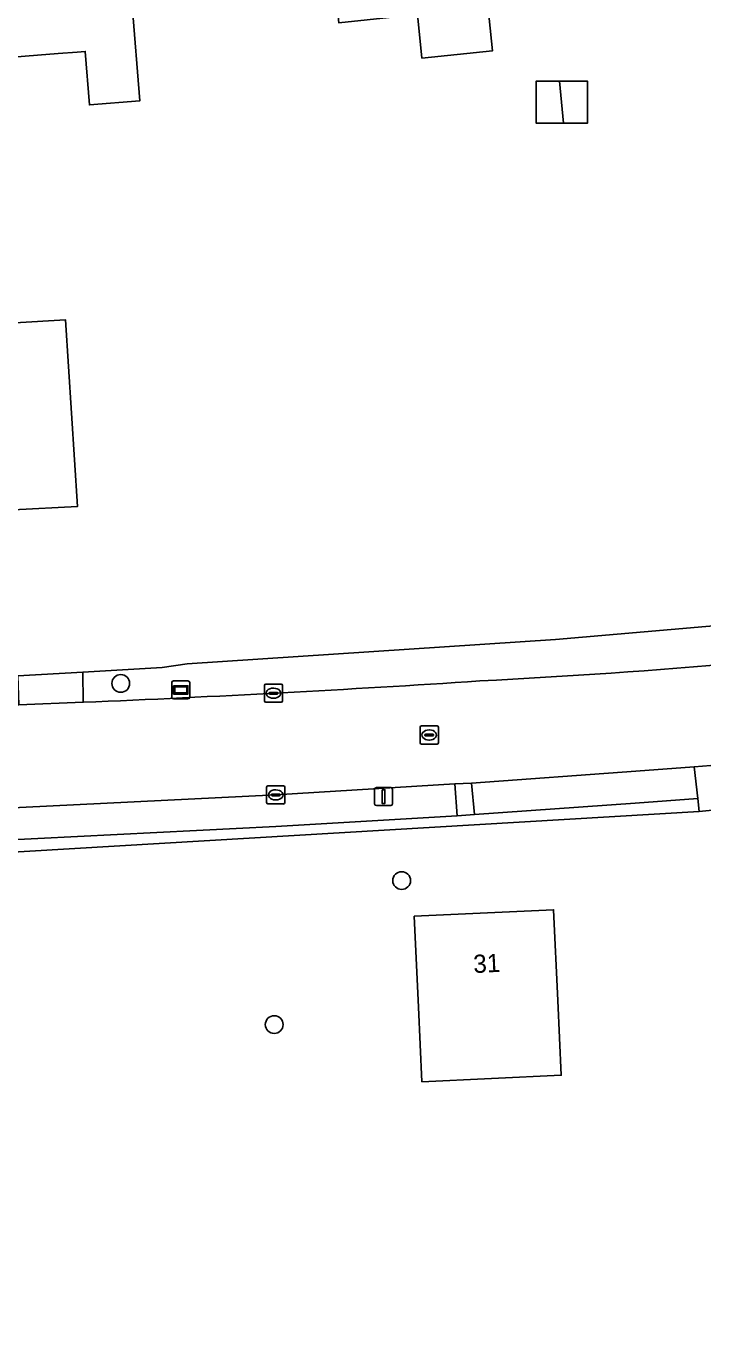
# Model space of a CAD drawing. Extents: x 162661 to 163484, y 380247 to 381230.
# Drawn here: x 163128.5 to 163165.7, y 380682.7 to 380754.9 of the extents above; entities that cross this region are included whole.
import ezdxf

# ---------------------------------------------------------------- set-up
doc = ezdxf.new("R2010")
doc.units = 0
for name, color, linetype in [('IMGEO_Boom', 7, 'Continuous'), ('IMGEO_Erf', 7, 'Continuous'), ('IMGEO_Groenvoorziening', 7, 'Continuous'), ('IMGEO_Kolk', 7, 'Continuous'), ('IMGEO_Lichtmast', 7, 'Continuous'), ('IMGEO_Pand', 7, 'Continuous'), ('IMGEO_Pand_nummerreeks', 7, 'Continuous'), ('IMGEO_Pand_vergunning_verleend', 7, 'Continuous'), ('IMGEO_Parkeervlak_halfverhard', 7, 'Continuous'), ('IMGEO_Rijbaan_lokaal_gesloten', 7, 'Continuous'), ('IMGEO_Rioolput', 7, 'Continuous'), ('IMGEO_Voetpad_open', 7, 'Continuous'), ('IMGEO_Wegwijzer', 7, 'Continuous')]:
    doc.layers.add(name, color=color, linetype=linetype)

msp = doc.modelspace()

# ---------------------------------------------------------------- linework, layer by layer
at = {"layer": 'IMGEO_Boom'}
for centre in [(163133.701, 380718.767), (163149.161, 380707.918), (163142.148, 380699.996)]:
    msp.add_circle(centre, 0.489, dxfattribs=at)
at = {"layer": 'IMGEO_Erf'}
for points in [[(163134.745, 380750.815), (163131.983, 380750.596), (163131.749, 380753.541), (163131.296, 380753.505), (163130.265, 380753.423), (163123.198, 380752.863), (163123.084, 380754.308), (163122.884, 380756.841), (163118.577, 380756.5), (163118.388, 380756.485), (163118.032, 380760.981), (163116.527, 380760.862), (163116.243, 380764.451), (163117.749, 380764.571), (163117.662, 380765.585), (163122.247, 380765.936), (163122.326, 380764.93), (163125.816, 380765.207), (163126.173, 380760.722), (163129.663, 380760.999), (163133.909, 380761.336)], [(163159.381, 380749.588), (163158.064, 380749.588), (163156.572, 380749.588), (163156.572, 380751.909), (163157.848, 380751.909), (163159.381, 380751.909)], [(163131.327, 380728.502), (163127.782, 380728.314), (163127.842, 380727.316), (163126.883, 380727.258), (163127.062, 380723.764), (163118.939, 380723.353), (163118.875, 380724.329), (163117.376, 380724.258), (163117.206, 380727.864), (163118.733, 380727.955), (163118.518, 380731.472), (163124.028, 380731.809), (163123.784, 380735.802), (163125.222, 380735.89), (163125.067, 380738.436), (163130.657, 380738.778)], [(163157.755, 380701.323), (163157.947, 380697.204), (163150.274, 380696.846), (163150.083, 380700.958), (163149.85, 380705.96), (163157.522, 380706.317)]]:
    msp.add_lwpolyline(points, close=True, dxfattribs=at)
for points in [[(163115.742, 380718.494), (163128.04, 380719.186), (163131.621, 380719.387), (163135.984, 380719.633), (163137.35, 380719.841), (163157.635, 380721.186), (163182.017, 380723.287), (163183.053, 380723.421), (163188.671, 380724.124), (163189.558, 380724.32), (163194.057, 380725.17), (163197.047, 380725.735), (163198.427, 380725.996), (163201.962, 380726.664), (163212.56, 380729.181)], [(163169.175, 380712.083), (163165.538, 380711.722), (163118.769, 380708.949), (163114.577, 380708.178), (163114.12, 380705.969), (163115.857, 380683.956), (163117.643, 380664.6), (163117.707, 380663.313), (163117.885, 380659.75), (163116.14, 380660.353), (163114.938, 380658.973), (163115.539, 380658.257), (163116.937, 380656.59), (163121.165, 380651.709), (163126.069, 380600.194)]]:
    msp.add_lwpolyline(points, dxfattribs=at)
at = {"layer": 'IMGEO_Groenvoorziening'}
for points in [[(163182.318, 380721.48), (163182.017, 380723.287), (163157.635, 380721.186), (163137.35, 380719.841), (163135.984, 380719.633), (163131.621, 380719.387), (163131.643, 380717.729)], [(163115.857, 380683.956), (163114.12, 380705.969), (163114.577, 380708.178), (163118.769, 380708.949), (163165.538, 380711.722), (163165.457, 380712.44), (163162.021, 380712.179), (163153.17, 380711.561), (163152.219, 380711.484), (163142.245, 380710.899), (163120.382, 380709.791), (163119.45, 380709.752), (163117.031, 380709.623), (163116.953, 380711.361), (163115.709, 380711.284), (163115.715, 380711.141), (163114.917, 380711.042)]]:
    msp.add_lwpolyline(points, dxfattribs=at)
for centre, radius, start, end in [((163135.125, 381087.021), 368.575, 272.85295, 277.35645), ((163094.024, 381620.626), 903.681, 272.385816, 273.77174)]:
    msp.add_arc(centre, radius, start, end, dxfattribs=at)
at = {"layer": 'IMGEO_Kolk'}
for p, q in [((163141.607, 380717.8), (163141.607, 380718.652)), ((163141.682, 380718.726), (163142.534, 380718.726)), ((163141.866, 380718.22), (163141.866, 380718.232)), ((163142.304, 380718.183), (163141.906, 380718.183)), ((163141.909, 380718.269), (163142.307, 380718.269)), ((163142.095, 380718.506), (163142.12, 380718.506)), ((163142.35, 380718.232), (163142.35, 380718.22)), ((163142.608, 380718.652), (163142.608, 380717.8)), ((163142.534, 380717.726), (163141.682, 380717.726)), ((163142.118, 380717.946), (163142.093, 380717.946)), ((163141.806, 380713.132), (163142.658, 380713.132)), ((163141.731, 380712.206), (163141.731, 380713.058)), ((163141.99, 380712.626), (163141.99, 380712.638)), ((163142.428, 380712.589), (163142.03, 380712.589)), ((163142.033, 380712.675), (163142.431, 380712.675)), ((163142.219, 380712.912), (163142.244, 380712.912)), ((163142.474, 380712.638), (163142.474, 380712.626)), ((163142.732, 380713.058), (163142.732, 380712.206)), ((163142.658, 380712.132), (163141.806, 380712.132)), ((163142.242, 380712.352), (163142.217, 380712.352))]:
    msp.add_line(p, q, dxfattribs=at)
for points in [[(163141.607, 380717.8), (163141.607, 380718.652)], [(163141.682, 380718.726), (163142.534, 380718.726)], [(163142.608, 380718.652), (163142.608, 380717.8)], [(163142.534, 380717.726), (163141.682, 380717.726)], [(163141.806, 380713.132), (163142.658, 380713.132)], [(163141.731, 380712.206), (163141.731, 380713.058)], [(163142.732, 380713.058), (163142.732, 380712.206)], [(163142.658, 380712.132), (163141.806, 380712.132)]]:
    msp.add_lwpolyline(points, dxfattribs=at)
for centre, radius, start, end in [((163141.684, 380718.65), 0.0765, 91.55205, 178.44795), ((163141.684, 380718.65), 0.0765, 91.55205, 178.44795), ((163141.906, 380718.229), 0.0403, 85.87752, 175.75265), ((163141.903, 380718.219), 0.0366, 178.93798, 274.71019), ((163142.307, 380718.226), 0.043, 264.86636, 352.45326), ((163142.311, 380718.231), 0.0386, 1.73085, 96.63898), ((163142.532, 380718.65), 0.0765, 1.55205, 88.44795), ((163142.532, 380718.65), 0.0765, 1.55205, 88.44795), ((163141.684, 380717.802), 0.0765, 181.55205, 268.44795), ((163141.684, 380717.802), 0.0765, 181.55205, 268.44795), ((163142.532, 380717.802), 0.0765, 271.55205, 358.44795), ((163142.532, 380717.802), 0.0765, 271.55205, 358.44795), ((163141.808, 380713.056), 0.0765, 91.55205, 178.44795), ((163141.808, 380713.056), 0.0765, 91.55205, 178.44795), ((163142.656, 380713.056), 0.0765, 1.55205, 88.44795), ((163142.656, 380713.056), 0.0765, 1.55205, 88.44795), ((163142.03, 380712.635), 0.0403, 85.87752, 175.75265), ((163142.027, 380712.625), 0.0366, 178.93798, 274.71019), ((163142.431, 380712.632), 0.043, 264.86636, 352.45326), ((163142.435, 380712.637), 0.0386, 1.73085, 96.63898), ((163141.808, 380712.208), 0.0765, 181.55205, 268.44795), ((163141.808, 380712.208), 0.0765, 181.55205, 268.44795), ((163142.656, 380712.208), 0.0765, 271.55205, 358.44795), ((163142.656, 380712.208), 0.0765, 271.55205, 358.44795)]:
    msp.add_arc(centre, radius, start, end, dxfattribs=at)
for centre, major_axis, ratio, start_param, end_param in [((163142.094, 380718.226), (-0.387, 0.002), 0.722429, 4.712389, 7.853982), ((163142.119, 380718.226), (-0.39, 0.002), 0.717154, 1.570796, 4.712389), ((163142.218, 380712.632), (-0.387, 0.002), 0.722429, 4.712389, 7.853982), ((163142.243, 380712.632), (-0.39, 0.002), 0.717154, 1.570796, 4.712389)]:
    msp.add_ellipse(centre, major_axis=major_axis, ratio=ratio, start_param=start_param, end_param=end_param, dxfattribs=at)
at = {"layer": 'IMGEO_Lichtmast'}
for p, q in [((163147.668, 380712.14), (163147.668, 380712.94)), ((163147.668, 380712.94), (163147.668, 380712.14)), ((163147.768, 380713.04), (163148.558, 380713.04)), ((163148.558, 380713.04), (163147.768, 380713.04)), ((163148.658, 380712.94), (163148.658, 380712.14)), ((163148.658, 380712.14), (163148.658, 380712.94)), ((163148.558, 380712.04), (163147.768, 380712.04)), ((163147.768, 380712.04), (163148.558, 380712.04))]:
    msp.add_line(p, q, dxfattribs=at)
msp.add_lwpolyline([(163148.088, 380712.915), (163148.238, 380712.915), (163148.238, 380712.165), (163148.088, 380712.165), (163148.088, 380712.915)], dxfattribs=at)
for centre, start, end in [((163147.768, 380712.94), 90, 180), ((163147.768, 380712.94), 90, 180), ((163148.558, 380712.94), 0, 90), ((163148.558, 380712.94), 360, 90), ((163147.768, 380712.14), 180, 270), ((163147.768, 380712.14), 180, 270), ((163148.558, 380712.14), 270, 0), ((163148.558, 380712.14), 270, 0)]:
    msp.add_arc(centre, 0.1, start, end, dxfattribs=at)
at = {"layer": 'IMGEO_Pand'}
for points in [[(163129.663, 380760.999), (163126.173, 380760.722), (163125.816, 380765.207), (163122.326, 380764.93), (163122.247, 380765.936), (163117.662, 380765.585), (163117.749, 380764.571), (163116.243, 380764.451), (163116.527, 380760.862), (163118.032, 380760.981), (163118.388, 380756.485), (163118.577, 380756.5), (163122.884, 380756.841), (163123.084, 380754.308), (163123.198, 380752.863), (163130.265, 380753.423), (163131.296, 380753.505), (163131.749, 380753.541), (163131.983, 380750.596), (163134.745, 380750.815), (163133.909, 380761.336)], [(163158.064, 380749.588), (163157.848, 380751.909), (163156.572, 380751.909), (163156.572, 380749.588)], [(163158.064, 380749.588), (163159.381, 380749.588), (163159.381, 380751.909), (163157.848, 380751.909)], [(163127.842, 380727.316), (163127.782, 380728.314), (163131.327, 380728.502), (163130.657, 380738.778), (163125.067, 380738.436), (163125.222, 380735.89), (163123.784, 380735.802), (163124.028, 380731.809), (163118.518, 380731.472), (163118.733, 380727.955), (163117.206, 380727.864), (163117.376, 380724.258), (163118.875, 380724.329), (163118.939, 380723.353), (163127.062, 380723.764), (163126.883, 380727.258)], [(163157.755, 380701.323), (163157.522, 380706.317), (163149.85, 380705.96), (163150.083, 380700.958), (163150.274, 380696.846), (163157.947, 380697.204)]]:
    msp.add_lwpolyline(points, close=True, dxfattribs=at)
at = {"layer": 'IMGEO_Pand_vergunning_verleend'}
msp.add_lwpolyline([(163142.642, 380767.14), (163152.665, 380768.167), (163154.161, 380753.573), (163150.272, 380753.174), (163150.027, 380755.561), (163145.699, 380755.117), (163144.957, 380762.359), (163143.151, 380762.174)], close=True, dxfattribs=at)
at = {"layer": 'IMGEO_Parkeervlak_halfverhard'}
for points in [[(163165.261, 380714.182), (163162.041, 380713.929), (163153.006, 380713.282), (163153.17, 380711.561), (163162.021, 380712.179), (163165.457, 380712.44)], [(163152.095, 380713.243), (163142.232, 380712.632), (163120.324, 380711.563), (163120.382, 380709.791), (163142.245, 380710.899), (163152.219, 380711.484)]]:
    msp.add_lwpolyline(points, close=True, dxfattribs=at)
at = {"layer": 'IMGEO_Rijbaan_lokaal_gesloten'}
msp.add_lwpolyline([(163131.643, 380717.729), (163128.093, 380717.58), (163119.903, 380717.14), (163118.28, 380717.058), (163115.275, 380716.881), (163115.281, 380716.591), (163115.697, 380711.596), (163115.709, 380711.284), (163116.953, 380711.361), (163118.64, 380711.465), (163119.381, 380711.482), (163120.324, 380711.563), (163142.232, 380712.632), (163152.095, 380713.243), (163153.006, 380713.282), (163162.041, 380713.929), (163165.261, 380714.182), (163168.921, 380714.47), (163174.22, 380714.886)], dxfattribs=at)
for centre, radius, start, end in [((163135.125, 381087.021), 368.575, 272.85295, 277.35645), ((163094.024, 381620.626), 903.681, 272.385816, 273.77174)]:
    msp.add_arc(centre, radius, start, end, dxfattribs=at)
at = {"layer": 'IMGEO_Rioolput'}
for p, q in [((163150.18, 380715.503), (163150.18, 380716.355)), ((163150.255, 380716.429), (163151.107, 380716.429)), ((163150.668, 380716.209), (163150.693, 380716.209)), ((163151.181, 380716.355), (163151.181, 380715.503)), ((163151.107, 380715.429), (163150.255, 380715.429)), ((163150.439, 380715.923), (163150.439, 380715.935)), ((163150.877, 380715.886), (163150.479, 380715.886)), ((163150.482, 380715.972), (163150.88, 380715.972)), ((163150.691, 380715.649), (163150.666, 380715.649)), ((163150.923, 380715.935), (163150.923, 380715.923))]:
    msp.add_line(p, q, dxfattribs=at)
for points in [[(163150.18, 380715.503), (163150.18, 380716.355)], [(163150.255, 380716.429), (163151.107, 380716.429)], [(163151.181, 380716.355), (163151.181, 380715.503)], [(163151.107, 380715.429), (163150.255, 380715.429)]]:
    msp.add_lwpolyline(points, dxfattribs=at)
for centre, radius, start, end in [((163150.257, 380716.353), 0.0765, 91.55205, 178.44795), ((163150.257, 380716.353), 0.0765, 91.55205, 178.44795), ((163151.105, 380716.353), 0.0765, 1.55205, 88.44795), ((163151.105, 380716.353), 0.0765, 1.55205, 88.44795), ((163150.257, 380715.505), 0.0765, 181.55205, 268.44795), ((163150.257, 380715.505), 0.0765, 181.55205, 268.44795), ((163150.479, 380715.932), 0.0403, 85.87752, 175.75265), ((163150.476, 380715.922), 0.0366, 178.93798, 274.71019), ((163150.88, 380715.929), 0.043, 264.86636, 352.45326), ((163150.884, 380715.934), 0.0386, 1.73085, 96.63898), ((163151.105, 380715.505), 0.0765, 271.55205, 358.44795), ((163151.105, 380715.505), 0.0765, 271.55205, 358.44795)]:
    msp.add_arc(centre, radius, start, end, dxfattribs=at)
for centre, major_axis, ratio, start_param, end_param in [((163150.667, 380715.929), (-0.387, 0.002), 0.722429, 4.712389, 7.853982), ((163150.692, 380715.929), (-0.39, 0.002), 0.717154, 1.570796, 4.712389)]:
    msp.add_ellipse(centre, major_axis=major_axis, ratio=ratio, start_param=start_param, end_param=end_param, dxfattribs=at)
at = {"layer": 'IMGEO_Voetpad_open'}
for points in [[(163131.621, 380719.387), (163128.04, 380719.186), (163128.093, 380717.58), (163131.643, 380717.729)], [(163165.457, 380712.44), (163165.538, 380711.722), (163169.175, 380712.083), (163169.108, 380712.716), (163168.921, 380714.47), (163165.261, 380714.182)], [(163153.17, 380711.561), (163153.006, 380713.282), (163152.095, 380713.243), (163152.219, 380711.484)]]:
    msp.add_lwpolyline(points, close=True, dxfattribs=at)
at = {"layer": 'IMGEO_Wegwijzer'}
for p, q in [((163136.611, 380718.909), (163137.401, 380718.909)), ((163137.401, 380718.909), (163136.611, 380718.909)), ((163136.511, 380718.009), (163136.511, 380718.809)), ((163136.511, 380718.809), (163136.511, 380718.009)), ((163137.501, 380718.809), (163137.501, 380718.009)), ((163137.501, 380718.009), (163137.501, 380718.809)), ((163137.401, 380717.909), (163136.611, 380717.909)), ((163136.611, 380717.909), (163137.401, 380717.909))]:
    msp.add_line(p, q, dxfattribs=at)
for points in [[(163136.612, 380718.641), (163137.4, 380718.641), (163137.4, 380718.177), (163136.612, 380718.177), (163136.612, 380718.641)], [(163136.677, 380718.576), (163136.677, 380718.242), (163137.335, 380718.242), (163137.335, 380718.576), (163136.677, 380718.576)]]:
    msp.add_lwpolyline(points, dxfattribs=at)
for centre, start, end in [((163136.611, 380718.809), 90, 180), ((163136.611, 380718.809), 90, 180), ((163137.401, 380718.809), 0, 90), ((163137.401, 380718.809), 360, 90), ((163136.611, 380718.009), 180, 270), ((163136.611, 380718.009), 180, 270), ((163137.401, 380718.009), 270, 0), ((163137.401, 380718.009), 270, 0)]:
    msp.add_arc(centre, 0.1, start, end, dxfattribs=at)

# ---------------------------------------------------------------- texts
at = {"layer": 'IMGEO_Pand_nummerreeks'}
msp.add_text('31', height=1, rotation=2.66421, dxfattribs=at).set_placement((163153.126, 380702.829))

doc.saveas('drawing.dxf')
